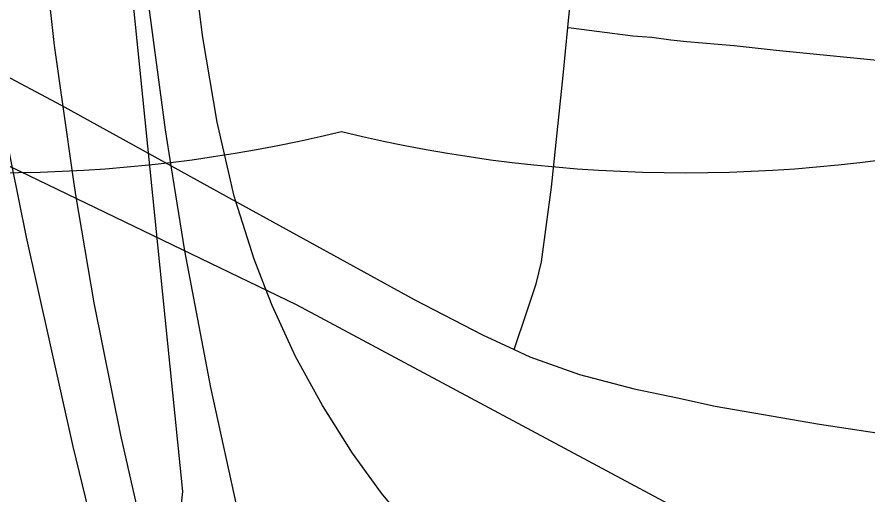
# Model space of a CAD drawing. Extents: x 0 to 34, y 0 to 22.
# Drawn here: x 4.2267 to 4.3869, y 18.5867 to 18.6766 of the extents above; entities that cross this region are included whole.
import ezdxf

# ---------------------------------------------------------------- set-up
doc = ezdxf.new("R2010")
doc.units = 0
for name, color, linetype in [('GM_X_City_Street', 7, 'Continuous'), ('GM_X_County_Road', 7, 'Continuous'), ('GM_X_Interchange_Ramps', 7, 'Continuous'), ('GM_X_Interstate_Route', 7, 'Continuous'), ('GM_X_Interstate_Shield', 7, 'Continuous'), ('GM_X_Minor_River', 7, 'Continuous'), ('GM_X_Rail_Line', 7, 'Continuous')]:
    doc.layers.add(name, color=color, linetype=linetype)

msp = doc.modelspace()

# ---------------------------------------------------------------- linework, layer by layer
at = {"layer": 'GM_X_City_Street'}
for points in [[(4.32031, 18.61409), (4.32268, 18.62121), (4.32442, 18.62643), (4.32547, 18.63061), (4.32736, 18.64465), (4.32953, 18.66564), (4.33041, 18.67468), (4.33122, 18.68295), (4.33434, 18.71822), (4.33559, 18.73121), (4.33778, 18.75222), (4.33852, 18.75923), (4.34027, 18.77569), (4.34425, 18.8167), (4.3452, 18.82641), (4.34601, 18.83482), (4.34674, 18.84177), (4.34807, 18.85546), (4.34978, 18.87214), (4.35142, 18.8907), (4.35347, 18.91422)], [(4.33041, 18.67468), (4.33105, 18.6746), (4.34264, 18.67312), (4.34441, 18.67298), (4.34621, 18.67284), (4.34982, 18.67238), (4.35281, 18.67204), (4.35869, 18.67154), (4.36172, 18.67128), (4.36963, 18.67039), (4.41405, 18.66602), (4.43261, 18.66434), (4.4447, 18.66323), (4.45402, 18.66238), (4.46907, 18.66099), (4.47461, 18.66049), (4.48137, 18.65987), (4.49002, 18.65905), (4.50794, 18.65725), (4.5271, 18.65533), (4.54998, 18.65321)]]:
    msp.add_lwpolyline(points, dxfattribs=at)
at = {"layer": 'GM_X_County_Road'}
for points in [[(4.13172, 18.71393), (4.13589, 18.7118), (4.14439, 18.70735), (4.17708, 18.69054), (4.20511, 18.67596), (4.20885, 18.67397), (4.22252, 18.6667), (4.23502, 18.66005), (4.25574, 18.64865), (4.26792, 18.64196), (4.3015, 18.6235), (4.31437, 18.61688), (4.32031, 18.61409)], [(4.32031, 18.61409), (4.32327, 18.61271), (4.33263, 18.6094), (4.3429, 18.60671), (4.35103, 18.60498)], [(4.35103, 18.60498), (4.35815, 18.60347), (4.37777, 18.60008), (4.41095, 18.59504), (4.42989, 18.59166), (4.44386, 18.5888), (4.44764, 18.58791)]]:
    msp.add_lwpolyline(points, dxfattribs=at)
at = {"layer": 'GM_X_Interchange_Ramps'}
for points in [[(4.21143, 18.77036), (4.21706, 18.71824), (4.21988, 18.68669), (4.22159, 18.67252), (4.22252, 18.6667), (4.22404, 18.65719), (4.22569, 18.64888), (4.22842, 18.63526), (4.23724, 18.59587), (4.2437, 18.56932), (4.2493, 18.54897), (4.25631, 18.52643), (4.26462, 18.50237), (4.27662, 18.47005), (4.28061, 18.4593), (4.29241, 18.42729), (4.29581, 18.41806), (4.29779, 18.4127), (4.30182, 18.4023), (4.30421, 18.39615), (4.3151, 18.36812), (4.33115, 18.32639), (4.35696, 18.25814), (4.36146, 18.24622)], [(4.33895, 18.54865), (4.32995, 18.55429), (4.31953, 18.56214), (4.30978, 18.57081), (4.30209, 18.57892), (4.29536, 18.58706), (4.28988, 18.59461), (4.28425, 18.60355), (4.27916, 18.61281), (4.27473, 18.6224), (4.27348, 18.6256), (4.27135, 18.63108), (4.26792, 18.64196), (4.26761, 18.64294), (4.26443, 18.65687), (4.26173, 18.67279), (4.25894, 18.69437)]]:
    msp.add_lwpolyline(points, dxfattribs=at)
at = {"layer": 'GM_X_Interstate_Route'}
for points in [[(4.38306, 18.20024), (4.36167, 18.25907), (4.35991, 18.26391), (4.32245, 18.366), (4.31216, 18.39366), (4.30997, 18.39955), (4.30424, 18.41498), (4.30086, 18.42406), (4.29559, 18.43823), (4.2818, 18.4755), (4.27242, 18.50242), (4.26481, 18.526), (4.2581, 18.5492), (4.25207, 18.57261), (4.24624, 18.59799), (4.24126, 18.6229), (4.23782, 18.64319), (4.23733, 18.64613), (4.2354, 18.65984), (4.23378, 18.6713), (4.23068, 18.69904)], [(4.33681, 18.38316), (4.33508, 18.38775), (4.33336, 18.39231), (4.33107, 18.3984), (4.32761, 18.4073), (4.32431, 18.4158), (4.32335, 18.41828), (4.31173, 18.44822), (4.30079, 18.478), (4.28814, 18.51443), (4.28089, 18.53694), (4.27435, 18.55969), (4.26853, 18.58263), (4.26318, 18.60696), (4.25832, 18.63265), (4.25574, 18.64865), (4.25466, 18.6554), (4.25123, 18.68131)]]:
    msp.add_lwpolyline(points, dxfattribs=at)
at = {"layer": 'GM_X_Interstate_Shield'}
for centre in [(4.22292, 18.82492), (4.35264, 18.82492)]:
    msp.add_ellipse(centre, major_axis=(0.22195, 0), ratio=0.8, start_param=4.415841, end_param=5.008937, dxfattribs=at)
at = {"layer": 'GM_X_Minor_River'}
msp.add_lwpolyline([(4.4619, 17.99657), (4.45007, 18.00102), (4.41926, 18.03663), (4.41062, 18.06112), (4.39824, 18.14798), (4.3987, 18.1719), (4.38883, 18.25149), (4.36867, 18.32826), (4.36962, 18.33812), (4.3676, 18.35145), (4.33656, 18.41479), (4.30641, 18.44507), (4.25816, 18.48106), (4.2442, 18.50453), (4.2421, 18.51407), (4.25422, 18.55292), (4.25791, 18.5874), (4.24802, 18.68522), (4.24407, 18.69708), (4.22902, 18.74374), (4.22683, 18.76771), (4.24049, 18.80805), (4.26919, 18.84084), (4.27407, 18.85821)], dxfattribs=at)
at = {"layer": 'GM_X_Rail_Line'}
msp.add_lwpolyline([(3.83258, 18.78915), (4.04668, 18.71724), (4.20013, 18.66068), (4.27929, 18.62258), (4.42905, 18.54243), (4.65516, 18.4157), (4.85706, 18.2978), (5.4078, 17.95591), (5.67948, 17.78757), (5.87786, 17.66832)], dxfattribs=at)

doc.saveas('drawing.dxf')
